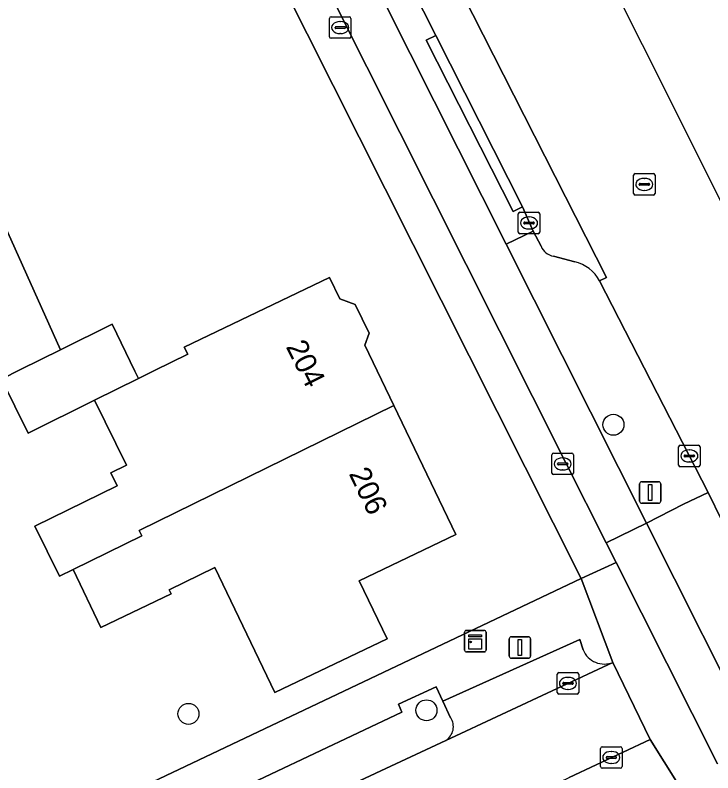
# Model space of a CAD drawing. Extents: x 162250 to 162661, y 380743 to 381606.
# Drawn here: x 162448.48 to 162481.01, y 381376.11 to 381411.43 of the extents above; entities that cross this region are included whole.
import ezdxf

# ---------------------------------------------------------------- set-up
doc = ezdxf.new("R2010")
doc.units = 0
for name, color, linetype in [('IMGEO_Berm_open', 7, 'Continuous'), ('IMGEO_Boom', 7, 'Continuous'), ('IMGEO_Brandkraan', 7, 'Continuous'), ('IMGEO_Erf', 7, 'Continuous'), ('IMGEO_Fietspad_gesloten', 7, 'Continuous'), ('IMGEO_Groenvoorziening', 7, 'Continuous'), ('IMGEO_Kast', 7, 'Continuous'), ('IMGEO_Kolk', 7, 'Continuous'), ('IMGEO_Lichtmast', 7, 'Continuous'), ('IMGEO_Pand', 7, 'Continuous'), ('IMGEO_Pand_nummerreeks', 7, 'Continuous'), ('IMGEO_Parkeervlak_open', 7, 'Continuous'), ('IMGEO_Rijbaan_lokaal_open', 7, 'Continuous'), ('IMGEO_Rijbaan_regionaal_gesloten', 7, 'Continuous'), ('IMGEO_Rioolput', 7, 'Continuous'), ('IMGEO_Verkeerseiland_groen', 7, 'Continuous'), ('IMGEO_Voetpad_open', 7, 'Continuous')]:
    doc.layers.add(name, color=color, linetype=linetype)

msp = doc.modelspace()

# ---------------------------------------------------------------- linework, layer by layer
at = {"layer": 'IMGEO_Berm_open'}
for points in [[(162459.052, 381425.24), (162471.376, 381400.747), (162472.629, 381401.361), (162472.143, 381402.502), (162471.698, 381402.276), (162467.651, 381410.26), (162468.096, 381410.486), (162461.771, 381422.977)], [(162486.549, 381377.471), (162481.43, 381387.878), (162480.789, 381389.182), (162479.65, 381388.635), (162477.914, 381387.752), (162483.155, 381377.336)]]:
    msp.add_lwpolyline(points, dxfattribs=at)
at = {"layer": 'IMGEO_Boom'}
for centre in [(162476.377, 381392.337), (162467.661, 381379.024), (162456.565, 381378.859)]:
    msp.add_circle(centre, 0.489, dxfattribs=at)
at = {"layer": 'IMGEO_Brandkraan'}
for p, q in [((162463.214, 381411.351), (162464.066, 381411.351)), ((162463.139, 381410.425), (162463.139, 381411.277)), ((162463.627, 381411.131), (162463.652, 381411.131)), ((162464.14, 381411.277), (162464.14, 381410.425)), ((162463.398, 381410.845), (162463.398, 381410.857)), ((162463.836, 381410.808), (162463.438, 381410.808)), ((162463.441, 381410.894), (162463.839, 381410.894)), ((162463.882, 381410.857), (162463.882, 381410.845)), ((162464.066, 381410.351), (162463.214, 381410.351)), ((162463.65, 381410.571), (162463.625, 381410.571))]:
    msp.add_line(p, q, dxfattribs=at)
for points in [[(162463.214, 381411.351), (162464.066, 381411.351)], [(162463.139, 381410.425), (162463.139, 381411.277)], [(162464.14, 381411.277), (162464.14, 381410.425)], [(162464.066, 381410.351), (162463.214, 381410.351)]]:
    msp.add_lwpolyline(points, dxfattribs=at)
for centre, radius, start, end in [((162463.216, 381411.275), 0.0765, 91.552, 178.448), ((162463.216, 381411.275), 0.0765, 91.552, 178.448), ((162464.064, 381411.275), 0.0765, 1.552, 88.448), ((162464.064, 381411.275), 0.0765, 1.552, 88.448), ((162463.438, 381410.854), 0.0403, 85.8775, 175.7526), ((162463.435, 381410.844), 0.0366, 178.938, 274.7102), ((162463.839, 381410.851), 0.043, 264.8664, 352.4533), ((162463.843, 381410.856), 0.0386, 1.7309, 96.639), ((162463.216, 381410.427), 0.0765, 181.552, 268.448), ((162463.216, 381410.427), 0.0765, 181.552, 268.448), ((162464.064, 381410.427), 0.0765, 271.552, 358.448), ((162464.064, 381410.427), 0.0765, 271.552, 358.448)]:
    msp.add_arc(centre, radius, start, end, dxfattribs=at)
for centre, major_axis, ratio, start_param, end_param in [((162463.626, 381410.851), (-0.387, 0.002), 0.722429, 4.712389, 7.853982), ((162463.651, 381410.851), (-0.39, 0.002), 0.717154, 1.570796, 4.712389)]:
    msp.add_ellipse(centre, major_axis=major_axis, ratio=ratio, start_param=start_param, end_param=end_param, dxfattribs=at)
at = {"layer": 'IMGEO_Erf'}
for points in [[(162434.029, 381365.783), (162441.657, 381369.405), (162474.869, 381385.175), (162465.732, 381403.337), (162448.748, 381437.096)], [(162444.781, 381408.746), (162450.596, 381395.83), (162453.01, 381397.028), (162454.065, 381394.831), (162454.228, 381394.492), (162454.974, 381394.862), (162456.527, 381395.624), (162456.369, 381395.946), (162463.141, 381399.198), (162463.62, 381398.201), (162464.341, 381397.947), (162464.982, 381396.613), (162464.785, 381396.051), (162466.136, 381393.238), (162469.023, 381387.226), (162464.525, 381385.066), (162465.824, 381382.361), (162460.595, 381379.851), (162457.799, 381385.674), (162455.662, 381384.648), (162455.753, 381384.459), (162452.481, 381382.887), (162451.185, 381385.586), (162450.551, 381385.274), (162449.406, 381387.604), (162453.245, 381389.49), (162452.949, 381390.093), (162453.679, 381390.452), (162452.191, 381393.481), (162449.095, 381391.945), (162447.846, 381394.464)]]:
    msp.add_lwpolyline(points, dxfattribs=at)
at = {"layer": 'IMGEO_Fietspad_gesloten'}
for points in [[(162373.585, 381588.91), (162375.873, 381584.438), (162383.286, 381570.262), (162389.481, 381558.016), (162395.82, 381545.575), (162418.876, 381500), (162423.197, 381491.458), (162446.904, 381444.637), (162457.136, 381424.429), (162474.154, 381390.568), (162476.043, 381386.824), (162477.914, 381387.752), (162471.376, 381400.747), (162459.052, 381425.24), (162448.774, 381445.553), (162406.674, 381528.711), (162395.284, 381551.21), (162386.719, 381568.128), (162377.717, 381585.46), (162374.695, 381591.279)], [(162483.155, 381377.336), (162477.914, 381387.752), (162476.043, 381386.824), (162476.5, 381385.918), (162481.234, 381376.537)]]:
    msp.add_lwpolyline(points, dxfattribs=at)
at = {"layer": 'IMGEO_Groenvoorziening'}
msp.add_lwpolyline([(162468.788, 381378.68), (162468.42, 381379.455), (162468.113, 381380.119), (162466.352, 381379.313), (162466.507, 381378.933), (162448.188, 381370.267), (162449.12, 381368.536), (162468.565, 381377.619)], dxfattribs=at)
msp.add_arc((162468.149, 381378.26), 0.765, 302.9846, 33.2762, dxfattribs=at)
at = {"layer": 'IMGEO_Kast'}
for p, q in [((162469.513, 381382.748), (162470.354, 381382.748)), ((162470.354, 381382.748), (162469.513, 381382.748)), ((162469.438, 381381.823), (162469.438, 381382.664)), ((162469.438, 381382.664), (162469.438, 381381.823)), ((162470.438, 381382.673), (162470.438, 381381.832)), ((162470.438, 381381.832), (162470.438, 381382.673)), ((162470.363, 381381.748), (162469.522, 381381.748)), ((162469.522, 381381.748), (162470.363, 381381.748))]:
    msp.add_line(p, q, dxfattribs=at)
for points in [[(162469.633, 381382.538), (162470.233, 381382.538), (162470.233, 381382.453), (162469.633, 381382.453), (162469.633, 381382.538)], [(162469.633, 381382.363), (162470.233, 381382.363), (162470.233, 381381.874), (162469.633, 381381.874), (162469.633, 381382.363)]]:
    msp.add_lwpolyline(points, dxfattribs=at)
msp.add_circle((162469.717, 381382.212), 0.0377, dxfattribs=at)
for centre, start, end in [((162469.516, 381382.67), 92.4484, 184.2845), ((162469.516, 381382.67), 92.4484, 184.2845), ((162470.36, 381382.67), 2.4484, 94.2845), ((162470.36, 381382.67), 2.4484, 94.2845), ((162469.516, 381381.826), 182.4484, 274.2845), ((162469.516, 381381.826), 182.4484, 274.2845), ((162470.36, 381381.826), 272.4484, 4.2845), ((162470.36, 381381.826), 272.4484, 4.2845)]:
    msp.add_arc(centre, 0.0779, start, end, dxfattribs=at)
at = {"layer": 'IMGEO_Kolk'}
for p, q in [((162471.942, 381401.315), (162471.942, 381402.167)), ((162472.017, 381402.241), (162472.869, 381402.241)), ((162472.943, 381402.167), (162472.943, 381401.315)), ((162472.244, 381401.784), (162472.642, 381401.784)), ((162472.43, 381402.021), (162472.455, 381402.021)), ((162472.201, 381401.735), (162472.201, 381401.747)), ((162472.639, 381401.698), (162472.241, 381401.698)), ((162472.453, 381401.461), (162472.428, 381401.461)), ((162472.685, 381401.747), (162472.685, 381401.735)), ((162472.869, 381401.241), (162472.017, 381401.241)), ((162479.416, 381390.456), (162479.416, 381391.308)), ((162479.491, 381391.382), (162480.343, 381391.382)), ((162479.904, 381391.162), (162479.929, 381391.162)), ((162480.417, 381391.308), (162480.417, 381390.456)), ((162473.509, 381390.084), (162473.509, 381390.936)), ((162473.584, 381391.01), (162474.436, 381391.01)), ((162474.51, 381390.936), (162474.51, 381390.084)), ((162479.675, 381390.876), (162479.675, 381390.888)), ((162480.113, 381390.839), (162479.715, 381390.839)), ((162479.718, 381390.925), (162480.116, 381390.925)), ((162480.159, 381390.888), (162480.159, 381390.876)), ((162473.768, 381390.504), (162473.768, 381390.516)), ((162474.206, 381390.467), (162473.808, 381390.467)), ((162473.811, 381390.553), (162474.209, 381390.553)), ((162473.997, 381390.79), (162474.022, 381390.79)), ((162474.252, 381390.516), (162474.252, 381390.504)), ((162479.927, 381390.602), (162479.902, 381390.602)), ((162474.02, 381390.23), (162473.995, 381390.23)), ((162480.343, 381390.382), (162479.491, 381390.382)), ((162474.436, 381390.01), (162473.584, 381390.01)), ((162473.756, 381379.854), (162473.756, 381380.706)), ((162473.831, 381380.78), (162474.683, 381380.78)), ((162474.244, 381380.56), (162474.269, 381380.56)), ((162474.757, 381380.706), (162474.757, 381379.854)), ((162474.015, 381380.274), (162474.015, 381380.286)), ((162474.453, 381380.237), (162474.055, 381380.237)), ((162474.058, 381380.323), (162474.456, 381380.323)), ((162474.499, 381380.286), (162474.499, 381380.274)), ((162474.267, 381380), (162474.242, 381380)), ((162474.683, 381379.78), (162473.831, 381379.78)), ((162475.776, 381376.399), (162475.776, 381377.251)), ((162475.851, 381377.325), (162476.703, 381377.325)), ((162476.264, 381377.105), (162476.289, 381377.105)), ((162476.777, 381377.251), (162476.777, 381376.399)), ((162476.035, 381376.819), (162476.035, 381376.831)), ((162476.473, 381376.782), (162476.075, 381376.782)), ((162476.078, 381376.868), (162476.476, 381376.868)), ((162476.519, 381376.831), (162476.519, 381376.819)), ((162476.703, 381376.325), (162475.851, 381376.325)), ((162476.287, 381376.545), (162476.262, 381376.545))]:
    msp.add_line(p, q, dxfattribs=at)
for points in [[(162471.942, 381401.315), (162471.942, 381402.167)], [(162472.017, 381402.241), (162472.869, 381402.241)], [(162472.943, 381402.167), (162472.943, 381401.315)], [(162472.869, 381401.241), (162472.017, 381401.241)], [(162479.416, 381390.456), (162479.416, 381391.308)], [(162479.491, 381391.382), (162480.343, 381391.382)], [(162480.417, 381391.308), (162480.417, 381390.456)], [(162473.509, 381390.084), (162473.509, 381390.936)], [(162473.584, 381391.01), (162474.436, 381391.01)], [(162474.51, 381390.936), (162474.51, 381390.084)], [(162480.343, 381390.382), (162479.491, 381390.382)], [(162474.436, 381390.01), (162473.584, 381390.01)], [(162473.756, 381379.854), (162473.756, 381380.706)], [(162473.831, 381380.78), (162474.683, 381380.78)], [(162474.757, 381380.706), (162474.757, 381379.854)], [(162474.683, 381379.78), (162473.831, 381379.78)], [(162475.776, 381376.399), (162475.776, 381377.251)], [(162475.851, 381377.325), (162476.703, 381377.325)], [(162476.777, 381377.251), (162476.777, 381376.399)], [(162476.703, 381376.325), (162475.851, 381376.325)]]:
    msp.add_lwpolyline(points, dxfattribs=at)
for centre, radius, start, end in [((162472.019, 381402.165), 0.0765, 91.552, 178.448), ((162472.019, 381402.165), 0.0765, 91.552, 178.448), ((162472.867, 381402.165), 0.0765, 1.552, 88.448), ((162472.867, 381402.165), 0.0765, 1.552, 88.448), ((162472.241, 381401.744), 0.0403, 85.8775, 175.7526), ((162472.646, 381401.746), 0.0386, 1.7309, 96.639), ((162472.238, 381401.734), 0.0366, 178.938, 274.7102), ((162472.642, 381401.741), 0.043, 264.8664, 352.4533), ((162472.019, 381401.317), 0.0765, 181.552, 268.448), ((162472.019, 381401.317), 0.0765, 181.552, 268.448), ((162472.867, 381401.317), 0.0765, 271.552, 358.448), ((162472.867, 381401.317), 0.0765, 271.552, 358.448), ((162479.493, 381391.306), 0.0765, 91.552, 178.448), ((162479.493, 381391.306), 0.0765, 91.552, 178.448), ((162480.341, 381391.306), 0.0765, 1.552, 88.448), ((162480.341, 381391.306), 0.0765, 1.552, 88.448), ((162473.586, 381390.934), 0.0765, 91.552, 178.448), ((162473.586, 381390.934), 0.0765, 91.552, 178.448), ((162474.434, 381390.934), 0.0765, 1.552, 88.448), ((162474.434, 381390.934), 0.0765, 1.552, 88.448), ((162479.715, 381390.885), 0.0403, 85.8775, 175.7526), ((162479.712, 381390.875), 0.0366, 178.938, 274.7102), ((162480.116, 381390.882), 0.043, 264.8664, 352.4533), ((162480.12, 381390.887), 0.0386, 1.7309, 96.639), ((162473.808, 381390.513), 0.0403, 85.8775, 175.7526), ((162473.805, 381390.503), 0.0366, 178.938, 274.7102), ((162474.209, 381390.51), 0.043, 264.8664, 352.4533), ((162474.213, 381390.515), 0.0386, 1.7309, 96.639), ((162479.493, 381390.458), 0.0765, 181.552, 268.448), ((162479.493, 381390.458), 0.0765, 181.552, 268.448), ((162480.341, 381390.458), 0.0765, 271.552, 358.448), ((162480.341, 381390.458), 0.0765, 271.552, 358.448), ((162473.586, 381390.086), 0.0765, 181.552, 268.448), ((162473.586, 381390.086), 0.0765, 181.552, 268.448), ((162474.434, 381390.086), 0.0765, 271.552, 358.448), ((162474.434, 381390.086), 0.0765, 271.552, 358.448), ((162473.833, 381380.704), 0.0765, 91.552, 178.448), ((162473.833, 381380.704), 0.0765, 91.552, 178.448), ((162474.681, 381380.704), 0.0765, 1.552, 88.448), ((162474.681, 381380.704), 0.0765, 1.552, 88.448), ((162474.055, 381380.283), 0.0403, 85.8775, 175.7526), ((162474.052, 381380.273), 0.0366, 178.938, 274.7102), ((162474.456, 381380.28), 0.043, 264.8664, 352.4533), ((162474.46, 381380.285), 0.0386, 1.7309, 96.639), ((162473.833, 381379.856), 0.0765, 181.552, 268.448), ((162473.833, 381379.856), 0.0765, 181.552, 268.448), ((162474.681, 381379.856), 0.0765, 271.552, 358.448), ((162474.681, 381379.856), 0.0765, 271.552, 358.448), ((162475.853, 381377.249), 0.0765, 91.552, 178.448), ((162475.853, 381377.249), 0.0765, 91.552, 178.448), ((162476.701, 381377.249), 0.0765, 1.552, 88.448), ((162476.701, 381377.249), 0.0765, 1.552, 88.448), ((162476.075, 381376.828), 0.0403, 85.8775, 175.7526), ((162476.072, 381376.818), 0.0366, 178.938, 274.7102), ((162476.476, 381376.825), 0.043, 264.8664, 352.4533), ((162476.48, 381376.83), 0.0386, 1.7309, 96.639), ((162475.853, 381376.401), 0.0765, 181.552, 268.448), ((162475.853, 381376.401), 0.0765, 181.552, 268.448), ((162476.701, 381376.401), 0.0765, 271.552, 358.448), ((162476.701, 381376.401), 0.0765, 271.552, 358.448)]:
    msp.add_arc(centre, radius, start, end, dxfattribs=at)
for centre, major_axis, ratio, start_param, end_param in [((162472.429, 381401.741), (-0.387, 0.002), 0.722429, 4.712389, 7.853982), ((162472.454, 381401.741), (-0.39, 0.002), 0.717154, 1.570796, 4.712389), ((162479.903, 381390.882), (-0.387, 0.002), 0.722429, 4.712389, 7.853982), ((162479.928, 381390.882), (-0.39, 0.002), 0.717154, 1.570796, 4.712389), ((162473.996, 381390.51), (-0.387, 0.002), 0.722429, 4.712389, 7.853982), ((162474.021, 381390.51), (-0.39, 0.002), 0.717154, 1.570796, 4.712389), ((162474.243, 381380.28), (-0.387, 0.002), 0.722429, 4.712389, 7.853982), ((162474.268, 381380.28), (-0.39, 0.002), 0.717154, 1.570796, 4.712389), ((162476.263, 381376.825), (-0.387, 0.002), 0.722429, 4.712389, 7.853982), ((162476.288, 381376.825), (-0.39, 0.002), 0.717154, 1.570796, 4.712389)]:
    msp.add_ellipse(centre, major_axis=major_axis, ratio=ratio, start_param=start_param, end_param=end_param, dxfattribs=at)
at = {"layer": 'IMGEO_Lichtmast'}
for p, q in [((162477.595, 381388.78), (162477.595, 381389.58)), ((162477.595, 381389.58), (162477.595, 381388.78)), ((162477.695, 381389.68), (162478.485, 381389.68)), ((162478.485, 381389.68), (162477.695, 381389.68)), ((162478.585, 381389.58), (162478.585, 381388.78)), ((162478.585, 381388.78), (162478.585, 381389.58)), ((162478.485, 381388.68), (162477.695, 381388.68)), ((162477.695, 381388.68), (162478.485, 381388.68)), ((162471.521, 381381.55), (162471.521, 381382.35)), ((162471.521, 381382.35), (162471.521, 381381.55)), ((162471.621, 381382.45), (162472.411, 381382.45)), ((162472.411, 381382.45), (162471.621, 381382.45)), ((162472.511, 381382.35), (162472.511, 381381.55)), ((162472.511, 381381.55), (162472.511, 381382.35)), ((162472.411, 381381.45), (162471.621, 381381.45)), ((162471.621, 381381.45), (162472.411, 381381.45))]:
    msp.add_line(p, q, dxfattribs=at)
for points in [[(162478.015, 381389.555), (162478.165, 381389.555), (162478.165, 381388.805), (162478.015, 381388.805), (162478.015, 381389.555)], [(162471.941, 381382.325), (162472.091, 381382.325), (162472.091, 381381.575), (162471.941, 381381.575), (162471.941, 381382.325)]]:
    msp.add_lwpolyline(points, dxfattribs=at)
for centre, start, end in [((162477.695, 381389.58), 90, 180), ((162477.695, 381389.58), 90, 180), ((162478.485, 381389.58), 0, 90), ((162478.485, 381389.58), 360, 90), ((162477.695, 381388.78), 180, 270), ((162477.695, 381388.78), 180, 270), ((162478.485, 381388.78), 270, 0), ((162478.485, 381388.78), 270, 0), ((162471.621, 381382.35), 90, 180), ((162471.621, 381382.35), 90, 180), ((162472.411, 381382.35), 0, 90), ((162472.411, 381382.35), 360, 90), ((162471.621, 381381.55), 180, 270), ((162471.621, 381381.55), 180, 270), ((162472.411, 381381.55), 270, 0), ((162472.411, 381381.55), 270, 0)]:
    msp.add_arc(centre, 0.1, start, end, dxfattribs=at)
at = {"layer": 'IMGEO_Pand'}
for points in [[(162447.846, 381394.464), (162448.735, 381394.905), (162450.596, 381395.83), (162444.781, 381408.746), (162432.355, 381402.775), (162414.2, 381393.719), (162414.301, 381393.518), (162410.971, 381391.853), (162418.11, 381377.574), (162419.229, 381375.335), (162422.315, 381368.705), (162424.069, 381365.057), (162435.524, 381370.559), (162428.932, 381384.283), (162433.466, 381386.461), (162433.129, 381387.162)], [(162464.785, 381396.051), (162464.982, 381396.613), (162464.341, 381397.947), (162463.62, 381398.201), (162463.141, 381399.198), (162456.369, 381395.946), (162456.527, 381395.624), (162454.974, 381394.862), (162454.228, 381394.492), (162452.191, 381393.481), (162453.679, 381390.452), (162452.949, 381390.093), (162453.245, 381389.49), (162449.406, 381387.604), (162450.551, 381385.274), (162451.185, 381385.586), (162454.39, 381387.161), (162454.269, 381387.406), (162466.136, 381393.238)], [(162454.065, 381394.831), (162453.01, 381397.028), (162450.596, 381395.83), (162448.735, 381394.905), (162447.846, 381394.464), (162449.095, 381391.945), (162452.191, 381393.481), (162454.228, 381394.492)], [(162454.269, 381387.406), (162454.39, 381387.161), (162451.185, 381385.586), (162452.481, 381382.887), (162455.753, 381384.459), (162455.662, 381384.648), (162457.799, 381385.674), (162460.595, 381379.851), (162465.824, 381382.361), (162464.525, 381385.066), (162469.023, 381387.226), (162466.136, 381393.238)]]:
    msp.add_lwpolyline(points, close=True, dxfattribs=at)
at = {"layer": 'IMGEO_Parkeervlak_open'}
for points in [[(162475.732, 381399.044), (162476.05, 381399.207), (162469.338, 381412.429), (162459.635, 381431.909), (162451.987, 381447.126), (162449.303, 381452.467), (162437.86, 381474.688), (162425.065, 381500)], [(162461.771, 381422.977), (162468.096, 381410.486), (162472.143, 381402.502), (162472.629, 381401.361), (162473.003, 381400.66)], [(162473.576, 381400.193), (162474.572, 381399.929)], [(162474.966, 381381.839), (162474.81, 381382.32), (162468.42, 381379.455), (162468.788, 381378.68)], [(162468.565, 381377.619), (162476.356, 381381.26)]]:
    msp.add_lwpolyline(points, dxfattribs=at)
for centre, radius, start, end in [((162473.72, 381400.955), 0.775, 202.3422, 259.2971), ((162474.188, 381398.223), 1.749, 28.0069, 77.3108), ((162475.95, 381382.243), 1.063, 202.3072, 292.4648), ((162468.149, 381378.26), 0.765, 302.9846, 33.2762)]:
    msp.add_arc(centre, radius, start, end, dxfattribs=at)
at = {"layer": 'IMGEO_Rijbaan_lokaal_open'}
msp.add_lwpolyline([(162436.919, 381358.12), (162448.317, 381363.42), (162448.411, 381363.482), (162448.565, 381363.584), (162451.983, 381365.217), (162454.698, 381366.515), (162458.111, 381368.146), (162462.675, 381370.322), (162462.791, 381370.36), (162474.309, 381375.894), (162478.086, 381377.658), (162476.356, 381381.26), (162468.565, 381377.619), (162449.12, 381368.536), (162447.618, 381367.886), (162444.8, 381366.666), (162443.437, 381366.111), (162443.272, 381366.044), (162431.702, 381361.33)], dxfattribs=at)
at = {"layer": 'IMGEO_Rijbaan_regionaal_gesloten'}
for points in [[(162487.336, 381390.854), (162458.544, 381448.405), (162388.83, 381587.88), (162379.464, 381606.233), (162377.276, 381604.956), (162392.392, 381575.292)], [(162469.338, 381412.429), (162476.05, 381399.207), (162475.732, 381399.044), (162480.789, 381389.182), (162481.43, 381387.878), (162484.41, 381389.392), (162484.013, 381390.152)]]:
    msp.add_lwpolyline(points, dxfattribs=at)
at = {"layer": 'IMGEO_Rioolput'}
for p, q in [((162477.316, 381403.116), (162477.316, 381403.968)), ((162477.391, 381404.042), (162478.243, 381404.042)), ((162478.317, 381403.968), (162478.317, 381403.116)), ((162477.575, 381403.536), (162477.575, 381403.548)), ((162477.618, 381403.585), (162478.016, 381403.585)), ((162477.804, 381403.822), (162477.829, 381403.822)), ((162478.059, 381403.548), (162478.059, 381403.536)), ((162478.013, 381403.499), (162477.615, 381403.499)), ((162477.827, 381403.262), (162477.802, 381403.262)), ((162478.243, 381403.042), (162477.391, 381403.042))]:
    msp.add_line(p, q, dxfattribs=at)
for points in [[(162477.316, 381403.116), (162477.316, 381403.968)], [(162477.391, 381404.042), (162478.243, 381404.042)], [(162478.317, 381403.968), (162478.317, 381403.116)], [(162478.243, 381403.042), (162477.391, 381403.042)]]:
    msp.add_lwpolyline(points, dxfattribs=at)
for centre, radius, start, end in [((162477.393, 381403.966), 0.0765, 91.552, 178.448), ((162477.393, 381403.966), 0.0765, 91.552, 178.448), ((162478.241, 381403.966), 0.0765, 1.552, 88.448), ((162478.241, 381403.966), 0.0765, 1.552, 88.448), ((162477.615, 381403.545), 0.0403, 85.8775, 175.7526), ((162477.612, 381403.535), 0.0366, 178.938, 274.7102), ((162478.016, 381403.542), 0.043, 264.8664, 352.4533), ((162478.02, 381403.547), 0.0386, 1.7309, 96.639), ((162477.393, 381403.118), 0.0765, 181.552, 268.448), ((162477.393, 381403.118), 0.0765, 181.552, 268.448), ((162478.241, 381403.118), 0.0765, 271.552, 358.448), ((162478.241, 381403.118), 0.0765, 271.552, 358.448)]:
    msp.add_arc(centre, radius, start, end, dxfattribs=at)
for centre, major_axis, ratio, start_param, end_param in [((162477.803, 381403.542), (-0.387, 0.002), 0.722429, 4.712389, 7.853982), ((162477.828, 381403.542), (-0.39, 0.002), 0.717154, 1.570796, 4.712389)]:
    msp.add_ellipse(centre, major_axis=major_axis, ratio=ratio, start_param=start_param, end_param=end_param, dxfattribs=at)
at = {"layer": 'IMGEO_Verkeerseiland_groen'}
for points in [[(162473.003, 381400.66), (162472.629, 381401.361), (162471.376, 381400.747), (162477.914, 381387.752), (162479.65, 381388.635), (162480.789, 381389.182), (162475.732, 381399.044)], [(162474.572, 381399.929), (162473.576, 381400.193)]]:
    msp.add_lwpolyline(points, dxfattribs=at)
for centre, radius, start, end in [((162473.72, 381400.955), 0.775, 202.3422, 259.2971), ((162474.188, 381398.223), 1.749, 28.0069, 77.3108)]:
    msp.add_arc(centre, radius, start, end, dxfattribs=at)
at = {"layer": 'IMGEO_Voetpad_open'}
for points in [[(162370.337, 381590.691), (162371.772, 381588.094), (162381.991, 381568.34), (162400.772, 381531.631), (162416.751, 381500), (162420.377, 381492.822), (162422.628, 381488.367), (162433.372, 381467.098), (162445.289, 381443.846), (162448.748, 381437.096), (162465.732, 381403.337), (162474.869, 381385.175), (162476.5, 381385.918), (162476.043, 381386.824), (162474.154, 381390.568)], [(162474.154, 381390.568), (162457.136, 381424.429), (162446.904, 381444.637), (162423.197, 381491.458), (162418.876, 381500), (162395.82, 381545.575), (162389.481, 381558.016), (162383.286, 381570.262), (162375.873, 381584.438), (162373.585, 381588.91)], [(162481.234, 381376.537), (162476.5, 381385.918), (162474.869, 381385.175), (162476.356, 381381.26), (162478.086, 381377.658), (162480.129, 381374.422), (162483.417, 381366.917), (162486.919, 381358.092), (162489.061, 381351.971), (162492.918, 381339.992), (162497.897, 381323.608), (162498.214, 381322.565), (162500, 381316.686), (162506.588, 381293.519), (162506.259, 381292.875), (162507.91, 381287.102), (162508.435, 381286.785), (162518.487, 381250), (162524.524, 381227.905), (162525.453, 381223.65)], [(162476.356, 381381.26), (162474.869, 381385.175), (162441.657, 381369.405), (162443.272, 381366.044), (162443.437, 381366.111), (162443.246, 381366.573), (162447.427, 381368.348), (162447.618, 381367.886), (162449.12, 381368.536), (162448.188, 381370.267), (162466.507, 381378.933)], [(162466.507, 381378.933), (162466.352, 381379.313), (162468.113, 381380.119), (162468.42, 381379.455), (162474.81, 381382.32), (162474.966, 381381.839)], [(162480.129, 381374.422), (162478.086, 381377.658), (162474.309, 381375.894)]]:
    msp.add_lwpolyline(points, dxfattribs=at)
msp.add_lwpolyline([(162468.096, 381410.486), (162467.651, 381410.26), (162471.698, 381402.276), (162472.143, 381402.502)], close=True, dxfattribs=at)
msp.add_arc((162475.95, 381382.243), 1.063, 202.3072, 292.4648, dxfattribs=at)

# ---------------------------------------------------------------- texts
at = {"layer": 'IMGEO_Pand_nummerreeks'}
for s, rotation, p in [('204', 296.6767, (162461.089, 381395.978)), ('206', 295.6516, (162464.025, 381390.055))]:
    msp.add_text(s, height=1, rotation=rotation, dxfattribs=at).set_placement(p)

doc.saveas('drawing.dxf')
